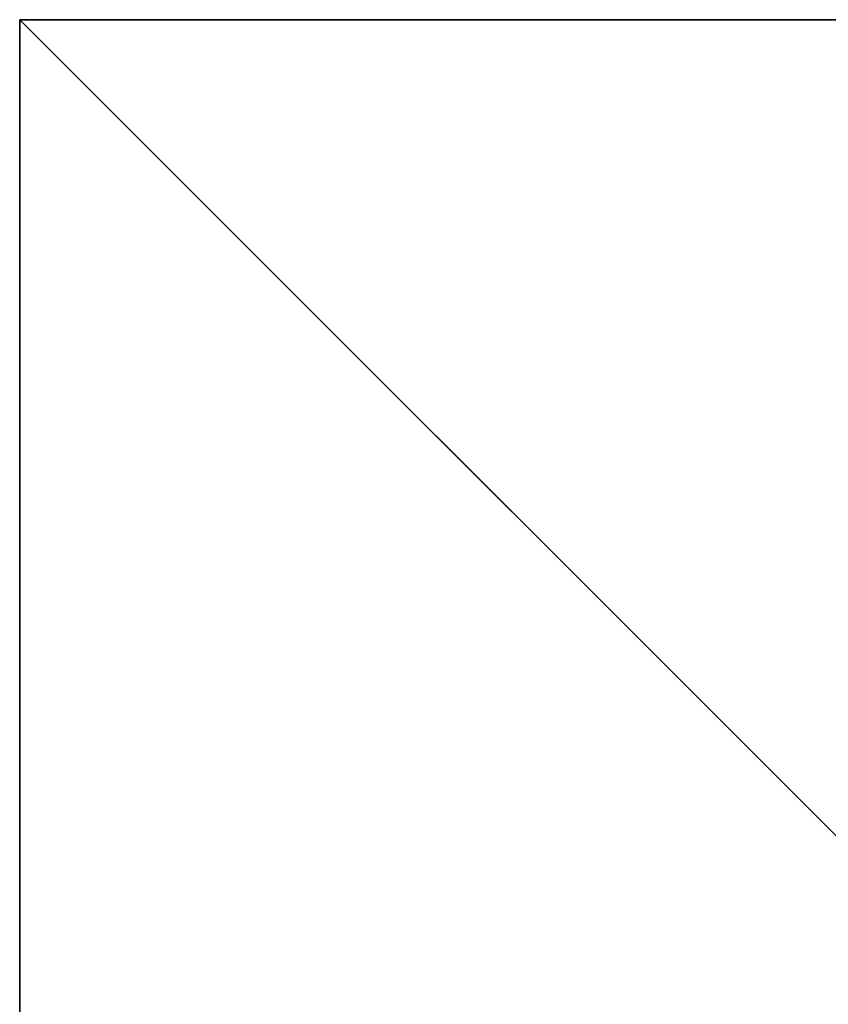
# Model space of a CAD drawing. Header units: millimetres. Extents: x -14944 to -12796, y 364 to 3070.
# Tile 651 of 656: x -14911 to -14746, y 2869 to 3070. Entities that reach past the tile are written whole.
import ezdxf

# ---------------------------------------------------------------- set-up
doc = ezdxf.new("R2010")
doc.units = ezdxf.units.MM
doc.layers.add('A-WALL', color=113, linetype='Continuous', lineweight=25)

msp = doc.modelspace()

# ---------------------------------------------------------------- meshes
at = {"layer": 'A-WALL'}
mesh = msp.add_polyface(dxfattribs=at)
corners = [(-14910.55, 3069.53, -600), (-14910.55, 369.03, -600), (-14910.55, 369.03, 2500), (-14910.55, 3069.53, 2500)]
mesh.append_faces([[corners[k] for k in face] for face in [(2, 3, 0, 1)]])
mesh = msp.add_polyface(dxfattribs=at)
corners = [(-14910.55, 369.03, -600), (-14910.55, 3069.53, -600), (-14709.55, 3069.53, -600), (-14709.55, 2868.53, -600), (-14709.55, 369.03, -600)]
mesh.append_faces([[corners[k] for k in face] for face in [(3, 0, 1, 2)]], dxfattribs={"vtx0": -1})
mesh.append_faces([[corners[k] for k in face] for face in [(3, 4, 0)]], dxfattribs={"vtx2": -1})
mesh = msp.add_polyface(dxfattribs=at)
corners = [(-14910.55, 3069.53, 2500), (-14910.55, 369.03, 2500), (-14709.55, 369.03, 2500), (-14709.55, 2868.53, 2500), (-14709.55, 3069.53, 2500)]
mesh.append_faces([[corners[k] for k in face] for face in [(3, 0, 1, 2)]], dxfattribs={"vtx0": -1})
mesh.append_faces([[corners[k] for k in face] for face in [(3, 4, 0)]], dxfattribs={"vtx2": -1})
mesh = msp.add_polyface(dxfattribs=at)
corners = [(-14910.55, 3069.53, -600), (-14910.55, 3069.53, 2500), (-14709.55, 3069.53, 2500), (-14709.55, 3069.53, -600)]
mesh.append_faces([[corners[k] for k in face] for face in [(2, 3, 0, 1)]])

doc.saveas('drawing.dxf')
